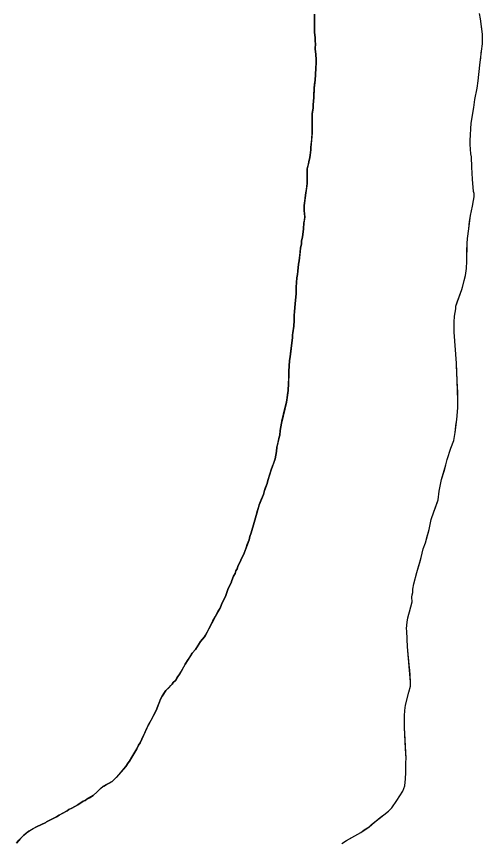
# Model space of a CAD drawing. Extents: x 3172231 to 3210228, y 940198 to 965780.
# Drawn here: x 3177423.8 to 3177662.8, y 954506.9 to 954930.6 of the extents above; entities that cross this region are included whole.
import ezdxf

# ---------------------------------------------------------------- set-up
doc = ezdxf.new("R2010")
doc.units = 0
doc.layers.add('V-SITE-VEGE', color=7, linetype='Continuous')
doc.layers.add('V-TOPO-SHOR', color=7, linetype='Continuous')

msp = doc.modelspace()

# ---------------------------------------------------------------- linework, layer by layer
at = {"layer": 'V-SITE-VEGE'}
for p, q in [((3177576.648, 954931.863), (3177576.562, 954922.62)), ((3177661.781, 954929.42), (3177661.273, 954932.268)), ((3177662.774, 954921.588), (3177661.781, 954929.42)), ((3177576.562, 954922.62), (3177576.891, 954919.774)), ((3177576.891, 954919.774), (3177576.873, 954917.818)), ((3177576.873, 954917.818), (3177577.041, 954916.751)), ((3177662.729, 954916.611), (3177662.774, 954921.588)), ((3177577.041, 954916.751), (3177577.016, 954914.084)), ((3177577.016, 954914.084), (3177577.346, 954911.237)), ((3177661.574, 954907.203), (3177662.528, 954914.125)), ((3177662.528, 954914.125), (3177662.541, 954915.368)), ((3177662.541, 954915.368), (3177662.729, 954916.611)), ((3177577.346, 954911.237), (3177577.5, 954908.569)), ((3177577.483, 954906.969), (3177576.867, 954897.909)), ((3177577.5, 954908.569), (3177577.483, 954906.969)), ((3177660.597, 954897.612), (3177661.574, 954907.203)), ((3177576.867, 954897.909), (3177576.474, 954893.825)), ((3177660.03, 954893.885), (3177660.597, 954897.612)), ((3177576.474, 954893.825), (3177576.25, 954889.031)), ((3177658.91, 954888.03), (3177660.03, 954893.885)), ((3177576.25, 954889.031), (3177575.861, 954885.298)), ((3177575.861, 954885.298), (3177575.847, 954883.698)), ((3177657.019, 954875.959), (3177658.338, 954883.946)), ((3177658.338, 954883.946), (3177658.91, 954888.03)), ((3177575.464, 954880.681), (3177575.372, 954870.904)), ((3177575.847, 954883.698), (3177575.464, 954880.681)), ((3177656.405, 954867.076), (3177657.019, 954875.959)), ((3177575.372, 954870.904), (3177574.77, 954863.445)), ((3177656.384, 954864.945), (3177656.405, 954867.076)), ((3177574.77, 954863.445), (3177574.759, 954862.2)), ((3177656.872, 954860.14), (3177656.384, 954864.945)), ((3177574.759, 954862.2), (3177574.19, 954858.295)), ((3177657.216, 954858.714), (3177656.872, 954860.14)), ((3177657.345, 954853.381), (3177657.216, 954858.714)), ((3177573.635, 954856.169), (3177572.892, 954852.441)), ((3177574.19, 954858.295), (3177573.635, 954856.169)), ((3177572.892, 954852.441), (3177572.822, 954844.977)), ((3177657.642, 954847.158), (3177657.345, 954853.381)), ((3177658.117, 954840.932), (3177657.642, 954847.158)), ((3177572.822, 954844.977), (3177572.244, 954840.182)), ((3177572.244, 954840.182), (3177571.294, 954833.614)), ((3177657.691, 954833.293), (3177658.447, 954838.085)), ((3177658.463, 954839.863), (3177658.117, 954840.932)), ((3177658.447, 954838.085), (3177658.463, 954839.863)), ((3177571.294, 954833.614), (3177571.27, 954830.948)), ((3177656.581, 954828.502), (3177657.691, 954833.293)), ((3177571.27, 954830.948), (3177571.595, 954827.747)), ((3177571.212, 954824.728), (3177571.007, 954821.707)), ((3177571.595, 954827.747), (3177571.212, 954824.728)), ((3177655.809, 954821.756), (3177656.581, 954828.502)), ((3177571.007, 954821.707), (3177570.434, 954817.447)), ((3177655.051, 954816.786), (3177655.809, 954821.756)), ((3177570.434, 954817.447), (3177569.883, 954815.498)), ((3177654.848, 954814.119), (3177655.051, 954816.786)), ((3177569.871, 954814.074), (3177569.494, 954811.766)), ((3177569.883, 954815.498), (3177569.871, 954814.074)), ((3177654.764, 954805.057), (3177654.848, 954814.119)), ((3177569.494, 954811.766), (3177568.722, 954805.374)), ((3177568.351, 954803.601), (3177567.946, 954798.274)), ((3177568.722, 954805.374), (3177568.351, 954803.601)), ((3177654.551, 954801.325), (3177654.764, 954805.057)), ((3177653.986, 954797.776), (3177654.551, 954801.325)), ((3177567.575, 954796.498), (3177567.172, 954791.704)), ((3177567.946, 954798.274), (3177567.575, 954796.498)), ((3177652.508, 954791.747), (3177653.986, 954797.776)), ((3177567.172, 954791.704), (3177567.145, 954788.327)), ((3177652.141, 954790.506), (3177652.508, 954791.747)), ((3177567.145, 954788.327), (3177566.936, 954785.128)), ((3177649.04, 954782.001), (3177652.141, 954790.506)), ((3177566.936, 954785.128), (3177566.154, 954777.493)), ((3177648.461, 954776.852), (3177649.028, 954780.757)), ((3177649.028, 954780.757), (3177649.04, 954782.001)), ((3177566.127, 954774.648), (3177565.922, 954771.804)), ((3177566.154, 954777.493), (3177566.127, 954774.648)), ((3177648.207, 954768.678), (3177648.256, 954773.831)), ((3177648.256, 954773.831), (3177648.461, 954776.852)), ((3177565.922, 954771.804), (3177565.349, 954767.368)), ((3177565.337, 954765.946), (3177564.177, 954756.001)), ((3177565.349, 954767.368), (3177565.337, 954765.946)), ((3177649.483, 954752.845), (3177648.207, 954768.678)), ((3177563.805, 954754.228), (3177563.397, 954748.546)), ((3177564.177, 954756.001), (3177563.805, 954754.228)), ((3177649.753, 954743.779), (3177649.483, 954752.845)), ((3177563.397, 954748.546), (3177563.329, 954741.256)), ((3177563.139, 954739.838), (3177563.129, 954738.769)), ((3177563.329, 954741.256), (3177563.139, 954739.838)), ((3177650.195, 954733.819), (3177649.753, 954743.779)), ((3177563.129, 954738.769), (3177562.185, 954732.736)), ((3177562.185, 954732.736), (3177559.6, 954722.092)), ((3177650.159, 954729.91), (3177650.195, 954733.819)), ((3177649.569, 954723.87), (3177650.159, 954729.91)), ((3177648.797, 954717.3), (3177649.569, 954723.87)), ((3177559.6, 954722.092), (3177559.029, 954718.189)), ((3177558.463, 954714.816), (3177557.349, 954709.671)), ((3177558.83, 954715.879), (3177558.463, 954714.816)), ((3177559.029, 954718.189), (3177558.83, 954715.879)), ((3177648.045, 954713.042), (3177648.797, 954717.3)), ((3177646.589, 954709.145), (3177648.045, 954713.042)), ((3177557.155, 954707.539), (3177556.405, 954703.638)), ((3177557.349, 954709.671), (3177557.155, 954707.539)), ((3177644.58, 954703.298), (3177646.589, 954709.145)), ((3177556.405, 954703.638), (3177555.123, 954699.917)), ((3177644.023, 954700.638), (3177644.58, 954703.298)), ((3177554.398, 954698.145), (3177552.747, 954692.65)), ((3177555.123, 954699.917), (3177554.398, 954698.145)), ((3177641.819, 954693.191), (3177644.023, 954700.638)), ((3177552.379, 954691.053), (3177550.923, 954687.512)), ((3177552.747, 954692.65), (3177552.379, 954691.053)), ((3177640.521, 954687.16), (3177641.819, 954693.191)), ((3177550.37, 954685.386), (3177548.189, 954680.072)), ((3177550.923, 954687.512), (3177550.37, 954685.386)), ((3177640.123, 954682.72), (3177640.521, 954687.16)), ((3177637.756, 954676.52), (3177640.123, 954682.72)), ((3177548.189, 954680.072), (3177546.714, 954674.575)), ((3177636.474, 954672.623), (3177637.756, 954676.52)), ((3177546.714, 954674.575), (3177545.616, 954671.03)), ((3177635.36, 954667.476), (3177636.474, 954672.623)), ((3177545.616, 954671.03), (3177544.144, 954665.711)), ((3177543.417, 954663.939), (3177543.044, 954662.166)), ((3177544.144, 954665.711), (3177543.417, 954663.939)), ((3177633.519, 954660.562), (3177635.36, 954667.476)), ((3177543.044, 954662.166), (3177540.492, 954655.258)), ((3177632.425, 954657.55), (3177633.519, 954660.562)), ((3177540.492, 954655.258), (3177538.86, 954651.719)), ((3177631.315, 954653.116), (3177632.425, 954657.55)), ((3177538.86, 954651.719), (3177537.232, 954648.532)), ((3177629.111, 954645.317), (3177631.315, 954653.116)), ((3177536.863, 954647.291), (3177536.32, 954646.232)), ((3177537.232, 954648.532), (3177536.863, 954647.291)), ((3177535.053, 954643.578), (3177534.141, 954641.274)), ((3177535.952, 954644.811), (3177535.053, 954643.578)), ((3177536.32, 954646.232), (3177535.952, 954644.811)), ((3177627.637, 954639.642), (3177629.111, 954645.317)), ((3177533.775, 954640.033), (3177532.145, 954636.67)), ((3177534.141, 954641.274), (3177533.775, 954640.033)), ((3177627.078, 954636.801), (3177627.637, 954639.642)), ((3177532.145, 954636.67), (3177531.051, 954633.66)), ((3177626.506, 954632.72), (3177626.697, 954633.963)), ((3177626.697, 954633.963), (3177627.063, 954635.204)), ((3177627.063, 954635.204), (3177627.078, 954636.801)), ((3177531.051, 954633.66), (3177528.874, 954629.058)), ((3177625.372, 954625.265), (3177626.666, 954630.408)), ((3177626.666, 954630.408), (3177626.506, 954632.72)), ((3177528.145, 954627.108), (3177525.616, 954622.689)), ((3177528.874, 954629.058), (3177528.145, 954627.108)), ((3177525.616, 954622.689), (3177520.729, 954613.313)), ((3177624.077, 954619.942), (3177624.452, 954622.072)), ((3177624.452, 954622.072), (3177625.372, 954625.265)), ((3177623.87, 954616.745), (3177624.077, 954619.942)), ((3177520.729, 954613.313), (3177520.188, 954612.428)), ((3177624.034, 954615.322), (3177623.87, 954616.745)), ((3177624.317, 954607.32), (3177624.034, 954615.322)), ((3177518.21, 954609.958), (3177515.507, 954605.895)), ((3177520.188, 954612.428), (3177518.21, 954609.958)), ((3177515.507, 954605.895), (3177513.889, 954603.956)), ((3177625.929, 954589.353), (3177624.317, 954607.32)), ((3177513.889, 954603.956), (3177510.28, 954598.299)), ((3177510.28, 954598.299), (3177507.569, 954593.349)), ((3177506.491, 954592.114), (3177505.228, 954589.992)), ((3177507.569, 954593.349), (3177506.491, 954592.114)), ((3177503.61, 954588.053), (3177500.38, 954584.883)), ((3177504.15, 954588.936), (3177503.61, 954588.053)), ((3177505.228, 954589.992), (3177504.15, 954588.936)), ((3177625.906, 954587.041), (3177625.929, 954589.353)), ((3177500.38, 954584.883), (3177498.398, 954581.876)), ((3177623.328, 954577.291), (3177624.989, 954584.029)), ((3177624.989, 954584.029), (3177625.906, 954587.041)), ((3177497.673, 954580.465), (3177495.307, 954574.62)), ((3177498.398, 954581.876), (3177497.673, 954580.465)), ((3177495.307, 954574.62), (3177491.326, 954566.836)), ((3177622.744, 954571.786), (3177622.947, 954574.626)), ((3177622.947, 954574.626), (3177623.328, 954577.291)), ((3177622.689, 954565.918), (3177622.744, 954571.786)), ((3177491.326, 954566.836), (3177490.603, 954565.599)), ((3177490.603, 954565.599), (3177487.154, 954557.986)), ((3177623.606, 954549.913), (3177622.689, 954565.918)), ((3177487.154, 954557.986), (3177486.255, 954556.749)), ((3177485.528, 954554.978), (3177482.823, 954550.738)), ((3177486.255, 954556.749), (3177485.528, 954554.978)), ((3177482.823, 954550.738), (3177481.735, 954548.617)), ((3177623.412, 954547.959), (3177623.606, 954549.913)), ((3177479.755, 954545.79), (3177474.903, 954540.146)), ((3177481.016, 954547.732), (3177479.755, 954545.79)), ((3177481.735, 954548.617), (3177481.016, 954547.732)), ((3177623.541, 954542.802), (3177623.412, 954547.959)), ((3177623.334, 954539.605), (3177623.541, 954542.802)), ((3177472.753, 954538.211), (3177468.106, 954535.587)), ((3177474.903, 954540.146), (3177472.753, 954538.211)), ((3177622.945, 954535.878), (3177623.334, 954539.605)), ((3177465.06, 954532.949), (3177463.086, 954531.014)), ((3177468.106, 954535.587), (3177465.06, 954532.949)), ((3177618.787, 954528.45), (3177621.853, 954533.22)), ((3177621.853, 954533.22), (3177622.945, 954535.878)), ((3177457.905, 954528.038), (3177455.222, 954526.285)), ((3177458.974, 954528.384), (3177457.905, 954528.038)), ((3177459.869, 954529.087), (3177458.974, 954528.384)), ((3177463.086, 954531.014), (3177459.869, 954529.087)), ((3177616.264, 954524.743), (3177618.787, 954528.45)), ((3177450.579, 954523.842), (3177449.682, 954523.137)), ((3177452.187, 954524.536), (3177450.579, 954523.842)), ((3177455.222, 954526.285), (3177452.187, 954524.536)), ((3177614.648, 954522.978), (3177616.264, 954524.743)), ((3177444.32, 954519.988), (3177439.143, 954517.546)), ((3177445.574, 954520.866), (3177444.32, 954519.988)), ((3177449.682, 954523.137), (3177445.574, 954520.866)), ((3177607.308, 954517.358), (3177614.648, 954522.978)), ((3177438.784, 954517.194), (3177433.966, 954514.929)), ((3177439.143, 954517.546), (3177438.784, 954517.194)), ((3177604.619, 954514.892), (3177607.308, 954517.358)), ((3177430.031, 954512.656), (3177427.527, 954510.722)), ((3177433.966, 954514.929), (3177430.031, 954512.656)), ((3177593.001, 954507.89), (3177600.327, 954512.088)), ((3177600.327, 954512.088), (3177604.619, 954514.892)), ((3177425.733, 954508.961), (3177423.754, 954506.493)), ((3177427.527, 954510.722), (3177425.733, 954508.961)), ((3177590.674, 954506.311), (3177593.001, 954507.89))]:
    msp.add_line(p, q, dxfattribs=at)
at = {"layer": 'V-TOPO-SHOR'}
for points in [[(3177567.374, 954794.188), (3177567.575, 954796.498), (3177567.946, 954798.274), (3177568.14, 954800.047), (3177568.157, 954801.825), (3177568.351, 954803.601), (3177568.724, 954805.374), (3177569.295, 954809.636), (3177569.494, 954811.766), (3177569.871, 954814.074), (3177569.883, 954815.498), (3177570.434, 954817.447), (3177571.007, 954821.707), (3177571.212, 954824.728), (3177571.403, 954826.147), (3177571.595, 954827.747), (3177571.435, 954829.703), (3177571.27, 954830.948), (3177571.282, 954832.193), (3177571.294, 954833.614), (3177571.861, 954837.342), (3177572.056, 954839.117), (3177572.244, 954840.182), (3177572.439, 954841.958), (3177572.822, 954844.977), (3177572.847, 954847.643), (3177572.863, 954849.421), (3177572.873, 954850.664), (3177572.892, 954852.441), (3177573.447, 954854.926), (3177573.635, 954856.167), (3177574.19, 954858.295), (3177574.378, 954859.538), (3177574.759, 954862.2), (3177574.77, 954863.445), (3177575.165, 954867.707), (3177575.374, 954870.904), (3177575.394, 954873.216), (3177575.407, 954874.638), (3177575.423, 954876.237), (3177575.464, 954880.681), (3177575.652, 954881.922), (3177575.847, 954883.698), (3177575.861, 954885.298), (3177576.25, 954889.029), (3177576.261, 954890.094), (3177576.474, 954893.825), (3177576.67, 954895.955), (3177576.867, 954897.909), (3177577.074, 954901.106), (3177577.278, 954903.949), (3177577.483, 954906.969), (3177577.5, 954908.569), (3177577.346, 954911.237), (3177577.178, 954912.483), (3177577.016, 954914.084), (3177577.041, 954916.751), (3177576.873, 954917.818), (3177576.891, 954919.774), (3177576.725, 954921.019), (3177576.562, 954922.62), (3177576.58, 954924.574), (3177576.603, 954926.886), (3177576.648, 954931.863)], [(3177649.753, 954743.779), (3177649.616, 954748.045), (3177649.468, 954751.424), (3177649.483, 954752.845), (3177648.207, 954768.678), (3177648.254, 954773.831), (3177648.461, 954776.852), (3177649.028, 954780.757), (3177649.04, 954782.001), (3177649.771, 954784.128), (3177652.141, 954790.506), (3177652.508, 954791.747), (3177653.429, 954795.292), (3177653.986, 954797.776), (3177654.551, 954801.325), (3177654.764, 954805.057), (3177654.812, 954810.212), (3177654.848, 954814.121), (3177655.051, 954816.786), (3177655.618, 954820.513), (3177655.809, 954821.756), (3177656.198, 954825.486), (3177656.581, 954828.502), (3177657.691, 954833.293), (3177658.068, 954835.423), (3177658.447, 954838.085), (3177658.463, 954839.863), (3177658.117, 954840.932), (3177657.642, 954847.158), (3177657.345, 954853.381), (3177657.216, 954858.714), (3177656.874, 954860.14), (3177656.384, 954864.945), (3177656.405, 954867.076), (3177657.019, 954875.959), (3177658.338, 954883.946), (3177658.91, 954888.03), (3177660.03, 954893.885), (3177660.597, 954897.612), (3177660.792, 954899.388), (3177661.574, 954907.203), (3177661.953, 954909.509), (3177662.152, 954911.817), (3177662.528, 954914.125), (3177662.541, 954915.368), (3177662.729, 954916.611), (3177662.774, 954921.588), (3177662.277, 954925.326), (3177661.781, 954929.42), (3177661.273, 954932.268)], [(3177497.673, 954580.465), (3177498.398, 954581.878), (3177499.299, 954583.293), (3177500.38, 954584.883), (3177501.996, 954586.468), (3177502.893, 954587.348), (3177503.61, 954588.053), (3177504.15, 954588.936), (3177505.228, 954589.992), (3177505.949, 954591.229), (3177506.491, 954592.114), (3177507.569, 954593.349), (3177508.834, 954595.647), (3177509.377, 954596.71), (3177510.28, 954598.299), (3177511.001, 954599.36), (3177511.544, 954600.245), (3177512.625, 954602.012), (3177513.889, 954603.956), (3177515.507, 954605.895), (3177517.129, 954608.369), (3177518.21, 954609.958), (3177520.188, 954612.428), (3177520.729, 954613.313), (3177522.537, 954616.674), (3177524.528, 954620.565), (3177525.616, 954622.689), (3177527.242, 954625.517), (3177528.145, 954627.108), (3177528.874, 954629.058), (3177531.051, 954633.66), (3177532.145, 954636.67), (3177532.87, 954638.264), (3177533.775, 954640.033), (3177534.141, 954641.274), (3177535.053, 954643.576), (3177535.952, 954644.811), (3177536.32, 954646.23), (3177536.863, 954647.291), (3177537.232, 954648.532), (3177538.135, 954650.302), (3177538.86, 954651.717), (3177540.492, 954655.258), (3177541.586, 954658.09), (3177542.133, 954659.686), (3177543.044, 954662.166), (3177543.417, 954663.939), (3177544.144, 954665.711), (3177545.616, 954671.03), (3177546.714, 954674.575), (3177547.451, 954677.233), (3177547.822, 954678.83), (3177548.189, 954680.072), (3177549.278, 954682.728), (3177550.37, 954685.384), (3177550.923, 954687.512), (3177551.47, 954688.929), (3177552.379, 954691.053), (3177552.747, 954692.65), (3177554.032, 954696.904), (3177554.398, 954698.145), (3177555.125, 954699.917), (3177555.494, 954701.158), (3177556.405, 954703.638), (3177557.153, 954707.539), (3177557.349, 954709.671), (3177557.72, 954711.447), (3177558.463, 954714.816), (3177558.83, 954715.879), (3177559.029, 954718.189), (3177559.598, 954722.094), (3177559.969, 954723.868), (3177560.335, 954725.109), (3177561.075, 954728.124), (3177562.185, 954732.736), (3177562.561, 954735.042), (3177562.754, 954736.639), (3177563.129, 954738.769), (3177563.139, 954739.836), (3177563.329, 954741.256), (3177563.375, 954746.054), (3177563.397, 954748.544), (3177563.602, 954751.387), (3177563.805, 954754.228), (3177564.177, 954756.001), (3177564.372, 954757.779), (3177564.954, 954763.106), (3177565.144, 954764.525), (3177565.337, 954765.946), (3177565.349, 954767.368), (3177565.537, 954768.433), (3177565.922, 954771.806), (3177566.127, 954774.648), (3177566.154, 954777.493), (3177566.346, 954779.09), (3177566.545, 954781.398), (3177566.936, 954785.128), (3177567.143, 954788.327), (3177567.159, 954790.102), (3177567.174, 954791.704), (3177567.374, 954794.188)], [(3177590.674, 954506.313), (3177593.001, 954507.89), (3177595.682, 954509.467), (3177600.327, 954512.088), (3177602.117, 954513.317), (3177604.619, 954514.892), (3177605.875, 954516.125), (3177607.308, 954517.358), (3177610.352, 954519.639), (3177612.858, 954521.573), (3177614.648, 954522.978), (3177616.264, 954524.741), (3177618.787, 954528.45), (3177621.853, 954533.22), (3177622.945, 954535.878), (3177623.334, 954539.605), (3177623.541, 954542.802), (3177623.412, 954547.959), (3177623.606, 954549.913), (3177623.299, 954555.072), (3177622.689, 954565.918), (3177622.701, 954567.163), (3177622.744, 954571.786), (3177622.947, 954574.626), (3177623.328, 954577.291), (3177624.989, 954584.029), (3177625.906, 954587.041), (3177625.929, 954589.353), (3177625.603, 954592.733), (3177625.449, 954595.223), (3177625.12, 954598.07), (3177624.317, 954607.32), (3177624.034, 954615.322), (3177623.87, 954616.745), (3177624.077, 954619.942), (3177624.452, 954622.072), (3177625.005, 954624.024), (3177625.372, 954625.265), (3177626.664, 954630.408), (3177626.506, 954632.72), (3177626.697, 954633.963), (3177627.063, 954635.204), (3177627.078, 954636.801), (3177627.637, 954639.642), (3177629.111, 954645.317), (3177630.582, 954650.457), (3177631.317, 954653.116), (3177632.425, 954657.55), (3177633.519, 954660.562), (3177634.256, 954663.399), (3177635.36, 954667.476), (3177636.474, 954672.623), (3177637.756, 954676.52), (3177638.665, 954678.822), (3177640.123, 954682.72), (3177640.521, 954687.16), (3177641.262, 954690.531), (3177641.819, 954693.191), (3177643.103, 954697.447), (3177644.023, 954700.638), (3177644.58, 954703.298), (3177646.589, 954709.145), (3177648.047, 954713.042), (3177648.797, 954717.3), (3177649.184, 954720.675), (3177649.569, 954723.87), (3177650.159, 954729.91), (3177650.195, 954733.819), (3177650.052, 954737.731), (3177649.903, 954740.578), (3177649.753, 954743.779)], [(3177423.754, 954506.491), (3177425.014, 954508.078), (3177425.733, 954508.961), (3177427.527, 954510.722), (3177428.958, 954511.775), (3177430.031, 954512.656), (3177432.356, 954514.055), (3177433.963, 954514.929), (3177438.784, 954517.194), (3177439.143, 954517.546), (3177442.534, 954519.115), (3177444.32, 954519.988), (3177445.574, 954520.864), (3177446.825, 954521.565), (3177449.682, 954523.137), (3177450.579, 954523.842), (3177452.185, 954524.536), (3177453.614, 954525.413), (3177455.222, 954526.285), (3177457.905, 954528.038), (3177458.974, 954528.384), (3177459.869, 954529.087), (3177461.12, 954529.787), (3177463.086, 954531.014), (3177465.06, 954532.949), (3177467.033, 954534.709), (3177468.106, 954535.587), (3177468.462, 954535.761), (3177469.357, 954536.288), (3177472.753, 954538.211), (3177474.903, 954540.146), (3177476.16, 954541.557), (3177478.856, 954544.732), (3177479.755, 954545.79), (3177481.016, 954547.734), (3177481.735, 954548.617), (3177482.823, 954550.738), (3177484.985, 954554.097), (3177485.528, 954554.98), (3177486.255, 954556.749), (3177487.154, 954557.986), (3177488.061, 954559.934), (3177489.513, 954563.118), (3177490.603, 954565.599), (3177491.326, 954566.836), (3177492.231, 954568.605), (3177493.317, 954570.729), (3177495.307, 954574.62), (3177496.217, 954576.744), (3177497.308, 954579.4), (3177497.673, 954580.465)]]:
    msp.add_lwpolyline(points, dxfattribs=at)

doc.saveas('drawing.dxf')
